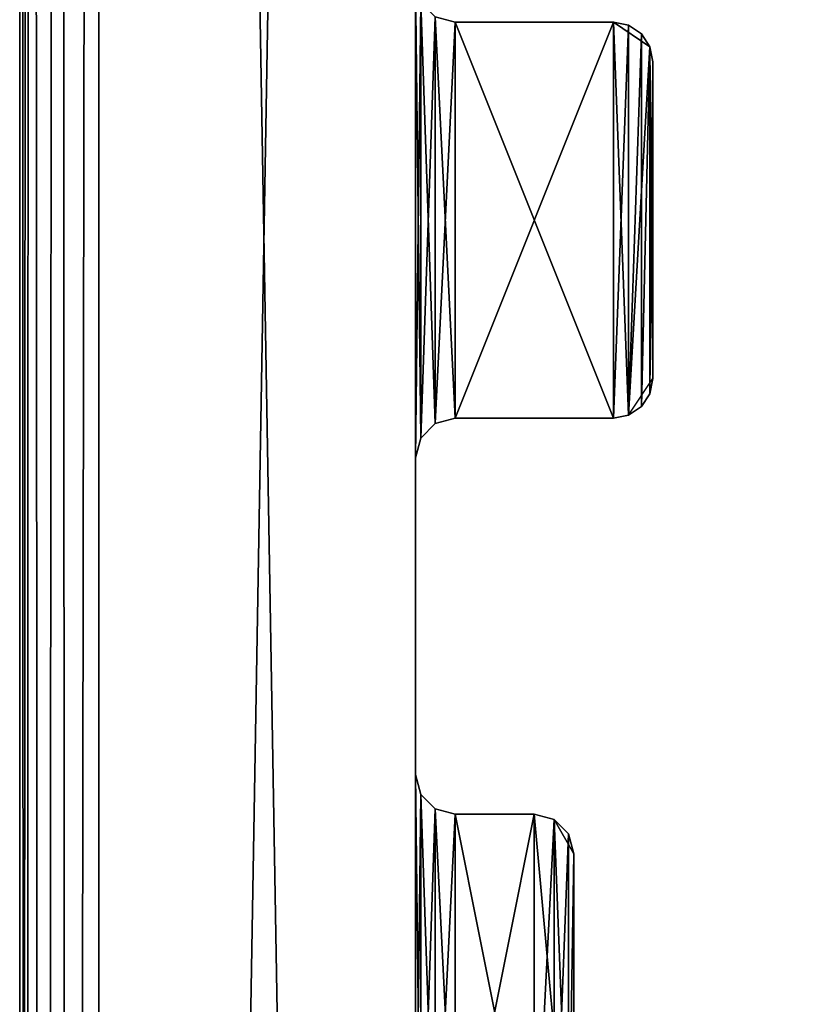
# Model space of a CAD drawing. Extents: x 0 to 122, y 0 to 122.
# Tile 473 of 656: x -0.5 to 4.5, y 56.3 to 62.52. Entities that reach past the tile are written whole.
import ezdxf

# ---------------------------------------------------------------- set-up
doc = ezdxf.new("R2010")
doc.units = 0
doc.header["$LTSCALE"] = 25.4
doc.layers.get('0').update_dxf_attribs({"color": 13, "linetype": 'CONTINUOUS'})

# ---------------------------------------------------------------- blocks, each defined once
blk = doc.blocks.new('GROOVE-I-7792-7793_STL_2')
at = {"color": 250}
for p, q in [((18.0012, 62.25, 125), (18.0012, -58.75, 125)), ((18.0012, -58.75), (18.0012, 62.25)), ((18.0012, 62.25, 125), (18.0012, -58.75, 125)), ((18.0012, -58.75), (18.0012, 62.25)), ((20.7512, 3.25, 125), (20.6262, 3.2835, 125)), ((20.6262, 3.2835), (20.7512, 3.25)), ((20.6262, 3.2835), (20.7512, 3.25)), ((20.7512, 3.25, 125), (20.6262, 3.2835, 125)), ((21.7512, 3.25, 125), (20.7512, 3.25, 125)), ((20.7512, 3.25), (21.7512, 3.25)), ((20.7512, 3.25, 125), (20.7512, 3.25)), ((21.7512, 3.25, 125), (20.7512, 3.25, 125)), ((20.7512, 3.25), (21.7512, 3.25)), ((20.7512, 3.25, 125), (20.7512, 3.25)), ((21.7512, 3.25, 125), (21.9821, 3.0957, 125)), ((21.7512, 3.25), (21.8468, 3.231)), ((21.7512, 3.25, 125), (21.7512, 3.25)), ((21.7512, 3.25), (21.8468, 3.231)), ((21.7512, 3.25, 125), (21.7512, 3.25)), ((21.8468, 3.231, 125), (21.7512, 3.25, 125)), ((21.8468, 3.231), (21.9279, 3.1768)), ((21.8468, 3.231), (21.9279, 3.1768)), ((21.8468, 3.231), (21.8468, 3.231, 125)), ((21.9279, 3.1768, 125), (21.8468, 3.231, 125)), ((21.8468, 3.231), (21.8468, 3.231, 125)), ((21.9279, 3.1768), (21.9821, 3.0957)), ((21.9279, 3.1768), (21.9821, 3.0957)), ((21.9279, 3.1768), (21.9279, 3.1768, 125)), ((21.9821, 3.0957, 125), (21.9279, 3.1768, 125)), ((21.9279, 3.1768), (21.9279, 3.1768, 125)), ((22.0012, 3, 125), (21.9821, 3.0957, 125)), ((21.9821, 3.0957), (22.0012, 3)), ((21.9821, 3.0957), (22.0012, 3)), ((21.9821, 3.0957), (21.9821, 3.0957, 125)), ((22.0012, 3, 125), (21.9821, 3.0957, 125)), ((21.9821, 3.0957), (21.9821, 3.0957, 125)), ((22.0012, 1, 125), (22.0012, 3, 125)), ((22.0012, 3), (22.0012, 1)), ((22.0012, 3, 125), (22.0012, 3)), ((22.0012, 1, 125), (22.0012, 3, 125)), ((22.0012, 3), (22.0012, 1)), ((22.0012, 3, 125), (22.0012, 3)), ((21.8468, 0.769, 125), (22.0012, 1, 125)), ((22.0012, 1), (21.9821, 0.9043)), ((22.0012, 1), (21.9821, 0.9043)), ((21.9821, 0.9043, 125), (22.0012, 1, 125)), ((22.0012, 1, 125), (22.0012, 1)), ((22.0012, 1, 125), (22.0012, 1)), ((21.9821, 0.9043), (21.9279, 0.8232)), ((21.9821, 0.9043), (21.9279, 0.8232)), ((21.9279, 0.8232, 125), (21.9821, 0.9043, 125)), ((21.9821, 0.9043), (21.9821, 0.9043, 125)), ((21.9821, 0.9043), (21.9821, 0.9043, 125)), ((21.9279, 0.8232), (21.8468, 0.769)), ((21.9279, 0.8232), (21.8468, 0.769)), ((21.8468, 0.769, 125), (21.9279, 0.8232, 125)), ((21.9279, 0.8232), (21.9279, 0.8232, 125)), ((21.9279, 0.8232), (21.9279, 0.8232, 125)), ((20.6262, 0.7165, 125), (20.7512, 0.75, 125)), ((20.7512, 0.75), (20.6262, 0.7165)), ((20.7512, 0.75), (20.6262, 0.7165)), ((20.6262, 0.7165, 125), (20.7512, 0.75, 125)), ((20.7512, 0.75, 125), (21.7512, 0.75, 125)), ((21.7512, 0.75), (20.7512, 0.75)), ((20.7512, 0.75, 125), (21.7512, 0.75, 125)), ((20.7512, 0.75, 125), (20.7512, 0.75)), ((21.7512, 0.75), (20.7512, 0.75)), ((20.7512, 0.75, 125), (20.7512, 0.75)), ((21.7512, 0.75, 125), (21.8468, 0.769, 125)), ((21.8468, 0.769), (21.7512, 0.75)), ((21.8468, 0.769), (21.7512, 0.75)), ((21.7512, 0.75, 125), (21.8468, 0.769, 125)), ((21.7512, 0.75, 125), (21.7512, 0.75)), ((21.7512, 0.75, 125), (21.7512, 0.75)), ((21.8468, 0.769), (21.8468, 0.769, 125)), ((21.8468, 0.769), (21.8468, 0.769, 125)), ((20.5347, 0.625, 125), (20.6262, 0.7165, 125)), ((20.6262, 0.7165), (20.5347, 0.625)), ((20.6262, 0.7165), (20.5347, 0.625)), ((20.5347, 0.625, 125), (20.6262, 0.7165, 125)), ((20.6262, 0.7165), (20.6262, 0.7165, 125)), ((20.6262, 0.7165), (20.6262, 0.7165, 125)), ((20.5012, 0.5, 125), (20.5347, 0.625, 125)), ((20.5347, 0.625), (20.5012, 0.5)), ((20.5347, 0.625), (20.5012, 0.5)), ((20.5012, 0.5, 125), (20.5347, 0.625, 125)), ((20.5347, 0.625), (20.5347, 0.625, 125)), ((20.5347, 0.625), (20.5347, 0.625, 125)), ((20.5012, -1.5, 125), (20.5012, 0.5, 125)), ((20.5012, 0.5), (20.5012, -1.5)), ((20.5012, 0.5, 125), (20.5012, 0.5)), ((20.5012, -1.5, 125), (20.5012, 0.5, 125)), ((20.5012, 0.5), (20.5012, -1.5)), ((20.5012, 0.5, 125), (20.5012, 0.5)), ((20.5347, -1.625, 125), (20.5012, -1.5, 125)), ((20.5012, -1.5), (20.5347, -1.625)), ((20.5012, -1.5, 125), (20.5012, -1.5)), ((20.5012, -1.5), (20.5347, -1.625)), ((20.5012, -1.5, 125), (20.5012, -1.5)), ((20.5347, -1.625, 125), (20.5012, -1.5, 125)), ((20.6262, -1.7165, 125), (20.5347, -1.625, 125)), ((20.5347, -1.625), (20.6262, -1.7165)), ((20.5347, -1.625), (20.6262, -1.7165)), ((20.5347, -1.625), (20.5347, -1.625, 125)), ((20.6262, -1.7165, 125), (20.5347, -1.625, 125)), ((20.5347, -1.625), (20.5347, -1.625, 125)), ((20.7512, -1.75, 125), (20.6262, -1.7165, 125)), ((20.6262, -1.7165), (20.7512, -1.75)), ((20.6262, -1.7165), (20.7512, -1.75)), ((20.6262, -1.7165), (20.6262, -1.7165, 125)), ((20.7512, -1.75, 125), (20.6262, -1.7165, 125)), ((20.6262, -1.7165), (20.6262, -1.7165, 125)), ((21.2512, -1.75, 125), (20.7512, -1.75, 125)), ((20.7512, -1.75), (21.2512, -1.75)), ((20.7512, -1.75, 125), (20.7512, -1.75)), ((21.2512, -1.75, 125), (20.7512, -1.75, 125)), ((20.7512, -1.75), (21.2512, -1.75)), ((20.7512, -1.75, 125), (20.7512, -1.75)), ((21.3762, -1.7835, 125), (21.2512, -1.75, 125)), ((21.2512, -1.75), (21.3762, -1.7835)), ((21.2512, -1.75, 125), (21.2512, -1.75)), ((21.2512, -1.75), (21.3762, -1.7835)), ((21.2512, -1.75, 125), (21.2512, -1.75)), ((21.3762, -1.7835, 125), (21.2512, -1.75, 125)), ((21.3762, -1.7835, 125), (21.5012, -2, 125)), ((21.3762, -1.7835), (21.4677, -1.875)), ((21.3762, -1.7835), (21.4677, -1.875)), ((21.3762, -1.7835), (21.3762, -1.7835, 125)), ((21.4677, -1.875, 125), (21.3762, -1.7835, 125)), ((21.3762, -1.7835), (21.3762, -1.7835, 125)), ((21.4677, -1.875), (21.5012, -2)), ((21.4677, -1.875), (21.5012, -2)), ((21.4677, -1.875), (21.4677, -1.875, 125)), ((21.5012, -2, 125), (21.4677, -1.875, 125)), ((21.4677, -1.875), (21.4677, -1.875, 125)), ((21.5012, -4, 125), (21.5012, -2, 125)), ((21.5012, -2), (21.5012, -4)), ((21.5012, -2, 125), (21.5012, -2)), ((21.5012, -4, 125), (21.5012, -2, 125)), ((21.5012, -2), (21.5012, -4)), ((21.5012, -2, 125), (21.5012, -2))]:
    blk.add_line(p, q, dxfattribs=at)
mesh = blk.add_polyface(dxfattribs=at)
corners = [(20.5347, -11.875, 125), (20.5012, -6.5, 125), (20.5012, -12, 125), (20.5347, -6.625, 125), (20.6262, -11.7835, 125), (20.6262, -6.7165, 125), (20.7512, -11.75, 125), (20.7512, -6.75, 125), (21.5202, -9.0957, 125), (22.7512, -11.75, 125), (21.5012, -9, 125), (21.2512, -6.75, 125), (21.3762, -6.7835, 125), (21.5744, -9.1768, 125), (21.6555, -9.231, 125), (21.7512, -9.25, 125), (22.7512, -9.25, 125), (22.9821, -11.5957, 125), (22.8762, -9.2835, 125), (23.0012, -9.5, 125), (23.0012, -11.5, 125), (18.0392, -58.9413, 125), (18.0012, 62.25, 125), (18.0012, -58.75, 125), (18.0681, 62.5, 125), (18.1476, -59.1036, 125), (18.2512, 62.683, 125), (18.3098, -59.2119, 125), (18.5012, 62.75, 125), (18.5012, -59.25, 125), (20.5012, -54, 125), (20.5012, 58, 125), (20.5012, -52, 125), (20.5012, -46.5, 125), (20.5012, -44.5, 125), (20.5012, -41.5, 125), (20.5012, -39.5, 125), (21.5012, -7, 125), (20.5347, -16.875, 125), (20.5012, -14, 125), (20.5012, -17, 125), (20.5202, -14.0957, 125), (20.5744, -14.1768, 125), (20.6262, -16.7835, 125), (20.6555, -14.231, 125), (20.7512, -16.75, 125), (20.7512, -14.25, 125), (21.2512, -16.75, 125), (21.2512, -14.25, 125), (21.4677, -16.625, 125), (21.3468, -14.269, 125), (21.5012, -14.5, 125), (21.5012, -16.5, 125)]
mesh.append_faces([[corners[k] for k in face] for face in [(19, 17, 20), (21, 22, 23), (51, 49, 52)]], dxfattribs={"vtx0": -1, "color": 250})
mesh.append_faces([[corners[k] for k in face] for face in [(0, 1, 2), (1, 0, 3), (3, 4, 5), (5, 6, 7), (11, 10, 12), (8, 9, 13), (13, 9, 14), (14, 9, 15), (15, 9, 16), (16, 17, 18), (18, 17, 19), (38, 39, 40), (39, 38, 41), (41, 38, 42), (42, 43, 44), (44, 45, 46), (46, 47, 48), (48, 49, 50), (50, 49, 51)]], dxfattribs={"vtx0": -1, "vtx1": -1, "color": 250})
mesh.append_faces([[corners[k] for k in face] for face in [(7, 6, 8), (28, 29, 30), (31, 32, 33), (31, 34, 35)]], dxfattribs={"vtx0": -1, "vtx1": -1, "vtx2": -1, "color": 250})
mesh.append_faces([[corners[k] for k in face] for face in [(3, 0, 4), (5, 4, 6), (8, 6, 9), (7, 8, 10), (16, 9, 17), (24, 21, 25), (26, 25, 27), (31, 30, 32), (31, 33, 34), (31, 35, 36), (42, 38, 43), (44, 43, 45), (46, 45, 47), (48, 47, 49)]], dxfattribs={"vtx0": -1, "vtx2": -1, "color": 250})
mesh.append_faces([[corners[k] for k in face] for face in [(37, 12, 10)]], dxfattribs={"vtx1": -1, "color": 250})
mesh = blk.add_polyface(dxfattribs=at)
corners = [(20.5202, 23.0957, 125), (20.5012, 28.5, 125), (20.5012, 23, 125), (20.5347, 28.375, 125), (20.5744, 23.1768, 125), (20.6262, 28.2835, 125), (20.6555, 23.231, 125), (20.7512, 28.25, 125), (20.7512, 23.25, 125), (21.5347, 25.875, 125), (22.7512, 23.25, 125), (21.5012, 26, 125), (21.2512, 28.25, 125), (21.3468, 28.231, 125), (21.4279, 28.1768, 125), (21.4821, 28.0957, 125), (21.6262, 25.7835, 125), (21.7512, 25.75, 125), (22.7512, 25.75, 125), (22.9677, 23.375, 125), (22.8468, 25.731, 125), (18.0012, 62.25, 125), (18.0392, -58.9413, 125), (18.0681, 62.5, 125), (18.1476, -59.1036, 125), (18.2512, 62.683, 125), (18.3098, -59.2119, 125), (18.5012, 62.75, 125), (20.5012, 58, 125), (20.5012, -54, 125), (20.5012, 3.5, 125), (20.5012, 5.5, 125), (20.5012, 11, 125), (20.5012, 13, 125), (20.5012, 16, 125), (20.5012, 18, 125), (20.5012, 21, 125), (21.5012, 28, 125), (20.5202, 30.5957, 125), (20.5012, 33.5, 125), (20.5012, 30.5, 125), (20.5347, 33.375, 125), (20.5744, 30.6768, 125), (20.6262, 33.2835, 125), (20.6555, 30.731, 125), (20.7512, 33.25, 125), (20.7512, 30.75, 125), (21.7512, 30.75, 125), (21.7512, 33.25, 125), (21.8468, 30.769, 125), (21.9821, 33.0957, 125), (22.0012, 31, 125), (22.0012, 33, 125)]
mesh.append_faces([[corners[k] for k in face] for face in [(50, 51, 52)]], dxfattribs={"vtx0": -1, "color": 250})
mesh.append_faces([[corners[k] for k in face] for face in [(0, 1, 2), (1, 0, 3), (3, 4, 5), (5, 6, 7), (7, 11, 12), (12, 11, 13), (13, 11, 14), (14, 11, 15), (9, 10, 16), (16, 10, 17), (17, 10, 18), (18, 19, 20), (21, 22, 23), (23, 24, 25), (25, 26, 27), (38, 39, 40), (43, 44, 45), (45, 47, 48), (48, 49, 50)]], dxfattribs={"vtx0": -1, "vtx1": -1, "color": 250})
mesh.append_faces([[corners[k] for k in face] for face in [(7, 8, 9), (28, 27, 29), (28, 31, 32), (28, 33, 34), (28, 35, 36)]], dxfattribs={"vtx0": -1, "vtx1": -1, "vtx2": -1, "color": 250})
mesh.append_faces([[corners[k] for k in face] for face in [(3, 0, 4), (5, 4, 6), (7, 6, 8), (9, 8, 10), (7, 9, 11), (18, 10, 19), (28, 30, 31), (28, 32, 33), (28, 34, 35), (41, 38, 42), (43, 42, 44), (45, 44, 46), (45, 46, 47), (48, 47, 49), (50, 49, 51)]], dxfattribs={"vtx0": -1, "vtx2": -1, "color": 250})
mesh.append_faces([[corners[k] for k in face] for face in [(37, 15, 11)]], dxfattribs={"vtx1": -1, "color": 250})
mesh = blk.add_polyface(dxfattribs=at)
corners = [(18.0012, -58.75), (18.0681, 62.5), (18.0392, -58.9413), (18.1476, -59.1036), (18.2512, 62.683), (18.3098, -59.2119), (18.5012, 62.75), (18.5012, -59.25), (20.5012, -54), (20.5012, 58), (20.5012, 3.5), (20.5012, 0.5), (20.5012, -1.5), (20.5012, -4.5), (20.5012, -6.5), (20.5012, -12), (20.5012, -17), (20.5202, -14.0957), (20.5347, -16.875), (20.5744, -14.1768), (20.6262, -16.7835), (20.6555, -14.231), (20.7512, -16.75), (20.7512, -14.25), (21.2512, -14.25), (21.2512, -16.75), (21.3468, -14.269), (21.3762, -16.7165), (21.4279, -14.3232), (21.4677, -16.625), (21.4821, -14.4043), (21.5012, -16.5), (21.5012, -14.5), (20.5347, -19.125), (20.5012, -22), (20.5012, -19), (20.5202, -21.9043), (20.5744, -21.8232), (20.6262, -19.2165), (20.6555, -21.769), (20.8762, -19.2835), (20.8468, -21.731), (20.9279, -21.6768), (20.9677, -19.375), (20.9821, -21.5957), (21.0012, -19.5), (21.0012, -21.5), (20.5202, -24.0957), (20.5012, -27), (20.5012, -24), (20.5347, -26.875), (20.5744, -24.1768), (20.6262, -26.7835), (20.6555, -24.231), (20.7512, -26.75), (20.7512, -24.25), (21.2512, -24.25), (21.2512, -26.75), (21.3468, -24.269), (21.3762, -26.7165), (21.4279, -24.3232), (21.4677, -26.625), (21.4821, -24.4043), (21.5012, -26.5), (21.5012, -24.5)]
mesh.append_faces([[corners[k] for k in face] for face in [(31, 30, 32), (44, 45, 46), (63, 62, 64)]], dxfattribs={"vtx0": -1, "color": 250})
mesh.append_faces([[corners[k] for k in face] for face in [(0, 1, 2), (2, 1, 3), (3, 4, 5), (5, 6, 7), (16, 17, 18), (18, 19, 20), (20, 21, 22), (22, 24, 25), (25, 26, 27), (27, 28, 29), (29, 30, 31), (33, 34, 35), (34, 33, 36), (36, 33, 37), (37, 38, 39), (39, 40, 41), (41, 40, 42), (42, 43, 44), (47, 48, 49), (52, 53, 54), (54, 56, 57), (57, 58, 59), (59, 60, 61), (61, 62, 63)]], dxfattribs={"vtx0": -1, "vtx1": -1, "color": 250})
mesh.append_faces([[corners[k] for k in face] for face in [(8, 7, 9), (8, 10, 11), (8, 12, 13), (8, 14, 15)]], dxfattribs={"vtx0": -1, "vtx1": -1, "vtx2": -1, "color": 250})
mesh.append_faces([[corners[k] for k in face] for face in [(8, 11, 12), (8, 13, 14), (22, 21, 23), (22, 23, 24), (25, 24, 26), (27, 26, 28), (29, 28, 30), (37, 33, 38), (39, 38, 40), (42, 40, 43), (44, 43, 45), (50, 47, 51), (52, 51, 53), (54, 53, 55), (54, 55, 56), (57, 56, 58), (59, 58, 60), (61, 60, 62)]], dxfattribs={"vtx0": -1, "vtx2": -1, "color": 250})
mesh = blk.add_polyface(dxfattribs=at)
corners = [(20.5347, 28.375), (20.5012, 23), (20.5012, 28.5), (20.5202, 23.0957), (20.5744, 23.1768), (20.6262, 28.2835), (20.6555, 23.231), (20.7512, 28.25), (20.7512, 23.25), (21.2512, 28.25), (21.5012, 26), (21.5347, 25.875), (22.7512, 23.25), (21.3468, 28.231), (21.4279, 28.1768), (21.4821, 28.0957), (21.5012, 28), (21.6262, 25.7835), (21.7512, 25.75), (22.7512, 25.75), (22.8468, 25.731), (22.8762, 23.2835), (22.9279, 25.6768), (22.9677, 23.375), (22.9821, 25.5957), (20.5347, 20.875), (20.5012, 18), (20.5012, 21), (20.5347, 18.125), (20.6262, 20.7835), (20.6262, 18.2165), (20.7512, 20.75), (20.7512, 18.25), (22.2512, 20.75), (22.2512, 18.25), (22.3468, 20.731), (22.3762, 18.2835), (22.4279, 20.6768), (22.4677, 18.375), (22.4821, 20.5957), (22.5012, 18.5), (22.5012, 20.5), (18.0681, 62.5), (18.0012, -58.75), (18.0012, 62.25), (18.1476, -59.1036), (18.2512, 62.683), (18.3098, -59.2119), (18.5012, 62.75), (18.5012, -59.25), (20.5012, 58), (20.5012, -54), (20.5012, 56), (20.5012, 53), (20.5012, 51), (20.5012, 48), (20.5347, 15.875), (20.5012, 13), (20.5012, 16), (20.5347, 13.125), (20.6262, 15.7835), (20.6262, 13.2165), (20.7512, 15.75), (20.7512, 13.25), (21.2512, 15.75)]
mesh.append_faces([[corners[k] for k in face] for face in [(10, 15, 16), (40, 39, 41), (42, 43, 44)]], dxfattribs={"vtx0": -1, "color": 250})
mesh.append_faces([[corners[k] for k in face] for face in [(0, 1, 2), (1, 0, 3), (3, 0, 4), (4, 5, 6), (6, 7, 8), (8, 11, 12), (12, 20, 21), (21, 22, 23), (25, 26, 27), (26, 25, 28), (28, 29, 30), (30, 31, 32), (32, 33, 34), (34, 35, 36), (36, 37, 38), (38, 39, 40), (56, 57, 58)]], dxfattribs={"vtx0": -1, "vtx1": -1, "color": 250})
mesh.append_faces([[corners[k] for k in face] for face in [(8, 9, 10), (49, 48, 50), (51, 52, 53), (51, 54, 55)]], dxfattribs={"vtx0": -1, "vtx1": -1, "vtx2": -1, "color": 250})
mesh.append_faces([[corners[k] for k in face] for face in [(4, 0, 5), (6, 5, 7), (8, 7, 9), (8, 10, 11), (10, 9, 13), (10, 13, 14), (10, 14, 15), (12, 11, 17), (12, 17, 18), (12, 18, 19), (12, 19, 20), (21, 20, 22), (23, 22, 24), (28, 25, 29), (30, 29, 31), (32, 31, 33), (34, 33, 35), (36, 35, 37), (38, 37, 39), (45, 42, 46), (47, 46, 48), (51, 50, 52), (51, 53, 54), (59, 56, 60), (61, 60, 62), (63, 62, 64)]], dxfattribs={"vtx0": -1, "vtx2": -1, "color": 250})
mesh = blk.add_polyface(dxfattribs=at)
corners = [(20.5202, -51.9043, 125), (20.5012, -46.5, 125), (20.5012, -52, 125), (20.5202, -46.5957, 125), (20.5744, -51.8232, 125), (20.5744, -46.6768, 125), (20.6555, -51.769, 125), (20.6555, -46.731, 125), (20.7512, -51.75, 125), (20.7512, -46.75, 125), (18.5012, 62.75, 125), (18.3098, -59.2119, 125), (18.5012, -59.25, 125), (20.5202, -44.4043, 125), (20.5012, -41.5, 125), (20.5012, -44.5, 125), (20.5347, -41.625, 125), (20.5744, -44.3232, 125), (20.6262, -41.7165, 125), (20.6555, -44.269, 125), (20.7512, -41.75, 125), (20.7512, -44.25, 125), (20.5202, -39.4043, 125), (20.5012, -36.5, 125), (20.5012, -39.5, 125), (20.5202, -36.5957, 125), (20.5744, -39.3232, 125), (20.5744, -36.6768, 125), (20.6555, -39.269, 125), (20.6555, -36.731, 125), (20.7512, -39.25, 125), (20.7512, -36.75, 125), (20.5202, -34.4043, 125), (20.5012, -29, 125), (20.5012, -34.5, 125), (21.0012, -32, 125), (20.5744, -34.3232, 125), (20.6555, -34.269, 125), (20.5347, -26.875, 125), (20.5012, -24, 125), (20.5012, -27, 125), (20.5202, -24.0957, 125), (20.5744, -24.1768, 125), (20.6262, -26.7835, 125), (20.6555, -24.231, 125), (20.7512, -26.75, 125), (20.7512, -24.25, 125), (20.5202, -21.9043, 125), (20.5012, -19, 125), (20.5012, -22, 125), (20.5347, -19.125, 125), (20.5744, -21.8232, 125), (20.6262, -19.2165, 125), (20.6555, -21.769, 125), (20.8762, -19.2835, 125)]
mesh.append_faces([[corners[k] for k in face] for face in [(0, 1, 2), (1, 0, 3), (3, 4, 5), (5, 6, 7), (7, 8, 9), (13, 14, 15), (14, 13, 16), (16, 17, 18), (18, 19, 20), (22, 23, 24), (23, 22, 25), (25, 26, 27), (27, 28, 29), (29, 30, 31), (32, 33, 34), (38, 39, 40), (39, 38, 41), (41, 38, 42), (42, 43, 44), (44, 45, 46), (47, 48, 49), (48, 47, 50), (50, 51, 52), (52, 53, 54)]], dxfattribs={"vtx0": -1, "vtx1": -1, "color": 250})
mesh.append_faces([[corners[k] for k in face] for face in [(33, 32, 35)]], dxfattribs={"vtx0": -1, "vtx1": -1, "vtx2": -1, "color": 250})
mesh.append_faces([[corners[k] for k in face] for face in [(3, 0, 4), (5, 4, 6), (7, 6, 8), (10, 11, 12), (16, 13, 17), (18, 17, 19), (20, 19, 21), (25, 22, 26), (27, 26, 28), (29, 28, 30), (35, 32, 36), (35, 36, 37), (42, 38, 43), (44, 43, 45), (50, 47, 51), (52, 51, 53)]], dxfattribs={"vtx0": -1, "vtx2": -1, "color": 250})
mesh = blk.add_polyface(dxfattribs=at)
corners = [(18.0012, 62.25, 125), (18.0012, -58.75), (18.0012, -58.75, 125), (18.0012, 62.25)]
mesh.append_faces([[corners[k] for k in face] for face in [(0, 1, 2), (1, 0, 3)]], dxfattribs={"vtx0": -1, "color": 250})
mesh = blk.add_polyface(dxfattribs=at)
corners = [(20.7512, -6.75, 125), (21.5012, -9, 125), (21.2512, -6.75, 125), (20.5012, 58, 125), (20.5012, -39.5, 125), (20.5012, -36.5, 125), (20.5012, -34.5, 125), (20.5012, -29, 125), (20.5012, -27, 125), (20.5012, -24, 125), (20.5012, -22, 125), (20.5012, -19, 125), (20.5012, -17, 125), (20.5012, -14, 125), (20.5347, -4.375, 125), (20.5012, -1.5, 125), (20.5012, -4.5, 125), (20.5347, -1.625, 125), (20.6262, -4.2835, 125), (20.6262, -1.7165, 125), (20.7512, -4.25, 125), (20.7512, -1.75, 125), (21.2512, -4.25, 125), (21.2512, -1.75, 125), (21.4677, -4.125, 125), (21.3762, -1.7835, 125), (21.5012, -2, 125), (21.5012, -4, 125), (20.5347, 0.625, 125), (20.5012, 3.5, 125), (20.5012, 0.5, 125), (20.5347, 3.375, 125), (20.6262, 0.7165, 125), (20.6262, 3.2835, 125), (20.7512, 0.75, 125), (20.7512, 3.25, 125), (21.7512, 0.75, 125), (21.7512, 3.25, 125), (21.8468, 0.769, 125), (21.9821, 3.0957, 125), (22.0012, 1, 125), (22.0012, 3, 125), (20.5347, 5.625, 125), (20.5012, 11, 125), (20.5012, 5.5, 125), (20.5347, 10.875, 125), (20.6262, 5.7165, 125), (20.6262, 10.7835, 125), (20.7512, 5.75, 125), (20.7512, 10.75, 125), (20.9821, 5.9043, 125), (21.0012, 8, 125), (21.0347, 8.125, 125), (21.0012, 6, 125)]
mesh.append_faces([[corners[k] for k in face] for face in [(26, 24, 27), (39, 40, 41), (51, 50, 53)]], dxfattribs={"vtx0": -1, "color": 250})
mesh.append_faces([[corners[k] for k in face] for face in [(0, 1, 2), (14, 15, 16), (15, 14, 17), (17, 18, 19), (19, 20, 21), (21, 22, 23), (23, 24, 25), (25, 24, 26), (28, 29, 30), (29, 28, 31), (31, 32, 33), (33, 34, 35), (35, 36, 37), (37, 38, 39), (42, 43, 44)]], dxfattribs={"vtx0": -1, "vtx1": -1, "color": 250})
mesh.append_faces([[corners[k] for k in face] for face in [(3, 4, 5), (3, 6, 7), (3, 8, 9), (3, 10, 11), (3, 12, 13), (49, 50, 51)]], dxfattribs={"vtx0": -1, "vtx1": -1, "vtx2": -1, "color": 250})
mesh.append_faces([[corners[k] for k in face] for face in [(3, 5, 6), (3, 7, 8), (3, 9, 10), (3, 11, 12), (17, 14, 18), (19, 18, 20), (21, 20, 22), (23, 22, 24), (31, 28, 32), (33, 32, 34), (35, 34, 36), (37, 36, 38), (39, 38, 40), (45, 42, 46), (47, 46, 48), (49, 48, 50), (49, 51, 52)]], dxfattribs={"vtx0": -1, "vtx2": -1, "color": 250})
mesh = blk.add_polyface(dxfattribs=at)
corners = [(20.5012, 58, 125), (20.5012, -14, 125), (20.5012, -12, 125), (20.5012, -6.5, 125), (20.5012, -4.5, 125), (20.5012, -1.5, 125), (20.5012, 0.5, 125), (20.5012, 3.5, 125), (20.5012, 11, 125), (20.5347, 5.625, 125), (20.5347, 10.875, 125), (20.6262, 5.7165, 125), (20.6262, 10.7835, 125), (20.7512, 5.75, 125), (20.7512, 10.75, 125), (21.0347, 8.125, 125), (21.7512, 10.75, 125), (21.1262, 8.2165, 125), (21.2512, 8.25, 125), (21.7512, 8.25, 125), (21.8468, 8.269, 125), (21.9279, 10.6768, 125), (22.0012, 8.5, 125), (22.0012, 10.5, 125), (20.5347, 13.125, 125), (20.5012, 16, 125), (20.5012, 13, 125), (20.5347, 15.875, 125), (20.6262, 13.2165, 125), (20.6262, 15.7835, 125), (20.7512, 13.25, 125), (20.7512, 15.75, 125), (21.2512, 13.25, 125), (21.2512, 15.75, 125), (21.4677, 13.375, 125), (21.4821, 15.5957, 125), (21.5012, 13.5, 125), (21.5012, 15.5, 125), (20.5347, 18.125, 125), (20.5012, 21, 125), (20.5012, 18, 125), (20.5347, 20.875, 125), (20.6262, 18.2165, 125), (20.6262, 20.7835, 125), (20.7512, 18.25, 125), (20.7512, 20.75, 125), (22.2512, 18.25, 125), (22.2512, 20.75, 125), (22.4677, 18.375, 125), (22.4821, 20.5957, 125), (22.5012, 18.5, 125), (22.5012, 20.5, 125)]
mesh.append_faces([[corners[k] for k in face] for face in [(21, 22, 23), (35, 36, 37), (49, 50, 51)]], dxfattribs={"vtx0": -1, "color": 250})
mesh.append_faces([[corners[k] for k in face] for face in [(8, 9, 10), (10, 11, 12), (12, 13, 14), (14, 15, 16), (16, 20, 21), (24, 25, 26), (25, 24, 27), (27, 28, 29), (29, 30, 31), (31, 32, 33), (33, 34, 35), (38, 39, 40), (39, 38, 41), (41, 42, 43), (43, 44, 45), (45, 46, 47), (47, 48, 49)]], dxfattribs={"vtx0": -1, "vtx1": -1, "color": 250})
mesh.append_faces([[corners[k] for k in face] for face in [(0, 2, 3), (0, 4, 5), (0, 6, 7)]], dxfattribs={"vtx0": -1, "vtx1": -1, "vtx2": -1, "color": 250})
mesh.append_faces([[corners[k] for k in face] for face in [(0, 1, 2), (0, 3, 4), (0, 5, 6), (16, 15, 17), (16, 17, 18), (16, 18, 19), (16, 19, 20), (21, 20, 22), (27, 24, 28), (29, 28, 30), (31, 30, 32), (33, 32, 34), (35, 34, 36), (41, 38, 42), (43, 42, 44), (45, 44, 46), (47, 46, 48), (49, 48, 50)]], dxfattribs={"vtx0": -1, "vtx2": -1, "color": 250})
mesh = blk.add_polyface(dxfattribs=at)
corners = [(20.5347, 10.875), (20.5012, 5.5), (20.5012, 11), (20.5347, 5.625), (20.6262, 10.7835), (20.6262, 5.7165), (20.7512, 10.75), (20.7512, 5.75), (21.0012, 8), (21.0347, 8.125), (21.7512, 10.75), (20.8468, 5.769), (20.9279, 5.8232), (20.9821, 5.9043), (21.1262, 8.2165), (21.2512, 8.25), (21.7512, 8.25), (21.8468, 10.731), (21.8468, 8.269), (21.9279, 10.6768), (21.9279, 8.3232), (21.9821, 10.5957), (21.9821, 8.4043), (22.0012, 10.5), (22.0012, 8.5), (20.5012, -54), (20.5012, 48), (20.5012, 46), (20.5012, 40.5), (20.5012, 38.5), (20.5012, 35.5), (20.5012, 33.5), (20.5012, 30.5), (21.0012, 6), (20.5012, 13), (20.5347, 15.875), (20.5347, 13.125), (20.6262, 15.7835), (20.6262, 13.2165), (20.7512, 15.75), (20.7512, 13.25), (21.2512, 15.75), (21.2512, 13.25), (21.3468, 15.731), (21.3762, 13.2835), (21.4279, 15.6768), (21.4677, 13.375), (21.4821, 15.5957), (21.5012, 13.5), (21.5012, 15.5), (20.5347, 3.375), (20.5012, 0.5), (20.5012, 3.5), (20.5347, 0.625), (20.6262, 3.2835), (20.6262, 0.7165), (20.7512, 3.25), (20.7512, 0.75), (21.7512, 3.25), (21.7512, 0.75), (21.8468, 3.231), (21.8468, 0.769), (21.9279, 3.1768), (21.9279, 0.8232), (21.9821, 3.0957), (21.9821, 0.9043), (22.0012, 3)]
mesh.append_faces([[corners[k] for k in face] for face in [(22, 23, 24), (48, 47, 49)]], dxfattribs={"vtx0": -1, "color": 250})
mesh.append_faces([[corners[k] for k in face] for face in [(0, 1, 2), (1, 0, 3), (3, 4, 5), (5, 6, 7), (8, 6, 9), (7, 8, 11), (11, 8, 12), (12, 8, 13), (9, 10, 14), (14, 10, 15), (15, 10, 16), (16, 17, 18), (18, 19, 20), (20, 21, 22), (34, 35, 36), (36, 37, 38), (38, 39, 40), (40, 41, 42), (42, 43, 44), (44, 45, 46), (46, 47, 48), (50, 51, 52)]], dxfattribs={"vtx0": -1, "vtx1": -1, "color": 250})
mesh.append_faces([[corners[k] for k in face] for face in [(7, 6, 8), (25, 27, 28), (25, 29, 30), (25, 31, 32)]], dxfattribs={"vtx0": -1, "vtx1": -1, "vtx2": -1, "color": 250})
mesh.append_faces([[corners[k] for k in face] for face in [(3, 0, 4), (5, 4, 6), (9, 6, 10), (16, 10, 17), (18, 17, 19), (20, 19, 21), (22, 21, 23), (25, 26, 27), (25, 28, 29), (25, 30, 31), (42, 41, 43), (44, 43, 45), (46, 45, 47), (53, 50, 54), (55, 54, 56), (57, 56, 58), (59, 58, 60), (61, 60, 62), (63, 62, 64), (65, 64, 66)]], dxfattribs={"vtx0": -1, "vtx2": -1, "color": 250})
mesh.append_faces([[corners[k] for k in face] for face in [(33, 13, 8)]], dxfattribs={"vtx1": -1, "color": 250})
mesh = blk.add_polyface(dxfattribs=at)
corners = [(20.5012, -54), (20.5012, 30.5), (20.5012, 28.5), (20.5012, 23), (20.5012, 21), (20.5012, 18), (20.5012, 16), (20.5012, 13), (20.5012, 11), (20.5012, 5.5), (20.5012, 3.5), (20.5012, 0.5), (20.5347, 3.375), (20.5347, 0.625), (20.6262, 3.2835), (20.6262, 0.7165), (20.7512, 3.25), (20.7512, 0.75), (21.7512, 3.25), (21.7512, 0.75), (21.8468, 3.231), (21.8468, 0.769), (21.9279, 3.1768), (21.9279, 0.8232), (21.9821, 3.0957), (21.9821, 0.9043), (22.0012, 3), (22.0012, 1), (20.5347, -1.625), (20.5012, -4.5), (20.5012, -1.5), (20.5347, -4.375), (20.6262, -1.7165), (20.6262, -4.2835), (20.7512, -1.75), (20.7512, -4.25), (21.2512, -1.75), (21.2512, -4.25), (21.3762, -1.7835), (21.3762, -4.2165), (21.4677, -1.875), (21.4677, -4.125), (21.5012, -2), (21.5012, -4), (20.5347, -6.625), (20.5012, -12), (20.5012, -6.5), (20.5347, -11.875), (20.6262, -6.7165), (20.6262, -11.7835), (20.7512, -6.75), (20.7512, -11.75), (21.2512, -6.75), (21.5012, -9), (21.5202, -9.0957), (22.7512, -11.75), (21.3762, -6.7835), (21.4677, -6.875), (21.5012, -7), (21.5744, -9.1768), (21.6555, -9.231), (21.7512, -9.25), (20.5202, -14.0957), (20.5012, -17), (20.5012, -14), (20.5347, -16.875), (20.5744, -14.1768), (20.6262, -16.7835), (20.6555, -14.231)]
mesh.append_faces([[corners[k] for k in face] for face in [(25, 26, 27), (41, 42, 43), (53, 57, 58)]], dxfattribs={"vtx0": -1, "color": 250})
mesh.append_faces([[corners[k] for k in face] for face in [(11, 12, 13), (13, 14, 15), (15, 16, 17), (17, 18, 19), (19, 20, 21), (21, 22, 23), (23, 24, 25), (28, 29, 30), (29, 28, 31), (31, 32, 33), (33, 34, 35), (35, 36, 37), (37, 38, 39), (39, 40, 41), (44, 45, 46), (45, 44, 47), (47, 48, 49), (49, 50, 51), (51, 54, 55), (62, 63, 64)]], dxfattribs={"vtx0": -1, "vtx1": -1, "color": 250})
mesh.append_faces([[corners[k] for k in face] for face in [(0, 2, 3), (0, 4, 5), (0, 6, 7), (0, 8, 9), (51, 52, 53)]], dxfattribs={"vtx0": -1, "vtx1": -1, "vtx2": -1, "color": 250})
mesh.append_faces([[corners[k] for k in face] for face in [(0, 1, 2), (0, 3, 4), (0, 5, 6), (0, 7, 8), (0, 9, 10), (31, 28, 32), (33, 32, 34), (35, 34, 36), (37, 36, 38), (39, 38, 40), (41, 40, 42), (47, 44, 48), (49, 48, 50), (51, 50, 52), (51, 53, 54), (53, 52, 56), (53, 56, 57), (55, 54, 59), (55, 59, 60), (55, 60, 61), (65, 62, 66), (67, 66, 68)]], dxfattribs={"vtx0": -1, "vtx2": -1, "color": 250})
mesh = blk.add_polyface(dxfattribs=at)
corners = [(20.6262, 3.2835, 125), (20.7512, 3.25), (20.6262, 3.2835), (20.7512, 3.25, 125)]
mesh.append_faces([[corners[k] for k in face] for face in [(0, 1, 2), (1, 0, 3)]], dxfattribs={"vtx0": -1, "color": 250})
mesh = blk.add_polyface(dxfattribs=at)
corners = [(20.7512, 3.25, 125), (21.7512, 3.25), (20.7512, 3.25), (21.7512, 3.25, 125)]
mesh.append_faces([[corners[k] for k in face] for face in [(0, 1, 2), (1, 0, 3)]], dxfattribs={"vtx0": -1, "color": 250})
mesh = blk.add_polyface(dxfattribs=at)
corners = [(21.7512, 3.25, 125), (21.8468, 3.231), (21.7512, 3.25), (21.8468, 3.231, 125)]
mesh.append_faces([[corners[k] for k in face] for face in [(0, 1, 2), (1, 0, 3)]], dxfattribs={"vtx0": -1, "color": 250})
mesh = blk.add_polyface(dxfattribs=at)
corners = [(21.8468, 3.231, 125), (21.9279, 3.1768), (21.8468, 3.231), (21.9279, 3.1768, 125)]
mesh.append_faces([[corners[k] for k in face] for face in [(0, 1, 2), (1, 0, 3)]], dxfattribs={"vtx0": -1, "color": 250})
mesh = blk.add_polyface(dxfattribs=at)
corners = [(21.9279, 3.1768), (21.9821, 3.0957, 125), (21.9821, 3.0957), (21.9279, 3.1768, 125)]
mesh.append_faces([[corners[k] for k in face] for face in [(0, 1, 2), (1, 0, 3)]], dxfattribs={"vtx0": -1, "color": 250})
mesh = blk.add_polyface(dxfattribs=at)
corners = [(21.9821, 3.0957), (22.0012, 3, 125), (22.0012, 3), (21.9821, 3.0957, 125)]
mesh.append_faces([[corners[k] for k in face] for face in [(0, 1, 2), (1, 0, 3)]], dxfattribs={"vtx0": -1, "color": 250})
mesh = blk.add_polyface(dxfattribs=at)
corners = [(22.0012, 3), (22.0012, 1, 125), (22.0012, 1), (22.0012, 3, 125)]
mesh.append_faces([[corners[k] for k in face] for face in [(0, 1, 2), (1, 0, 3)]], dxfattribs={"vtx0": -1, "color": 250})
mesh = blk.add_polyface(dxfattribs=at)
corners = [(22.0012, 1), (21.9821, 0.9043, 125), (21.9821, 0.9043), (22.0012, 1, 125)]
mesh.append_faces([[corners[k] for k in face] for face in [(0, 1, 2), (1, 0, 3)]], dxfattribs={"vtx0": -1, "color": 250})
mesh = blk.add_polyface(dxfattribs=at)
corners = [(21.9821, 0.9043), (21.9279, 0.8232, 125), (21.9279, 0.8232), (21.9821, 0.9043, 125)]
mesh.append_faces([[corners[k] for k in face] for face in [(0, 1, 2), (1, 0, 3)]], dxfattribs={"vtx0": -1, "color": 250})
mesh = blk.add_polyface(dxfattribs=at)
corners = [(21.9279, 0.8232, 125), (21.8468, 0.769), (21.9279, 0.8232), (21.8468, 0.769, 125)]
mesh.append_faces([[corners[k] for k in face] for face in [(0, 1, 2), (1, 0, 3)]], dxfattribs={"vtx0": -1, "color": 250})
mesh = blk.add_polyface(dxfattribs=at)
corners = [(20.7512, 0.75, 125), (20.6262, 0.7165), (20.7512, 0.75), (20.6262, 0.7165, 125)]
mesh.append_faces([[corners[k] for k in face] for face in [(0, 1, 2), (1, 0, 3)]], dxfattribs={"vtx0": -1, "color": 250})
mesh = blk.add_polyface(dxfattribs=at)
corners = [(21.7512, 0.75, 125), (20.7512, 0.75), (21.7512, 0.75), (20.7512, 0.75, 125)]
mesh.append_faces([[corners[k] for k in face] for face in [(0, 1, 2), (1, 0, 3)]], dxfattribs={"vtx0": -1, "color": 250})
mesh = blk.add_polyface(dxfattribs=at)
corners = [(21.8468, 0.769, 125), (21.7512, 0.75), (21.8468, 0.769), (21.7512, 0.75, 125)]
mesh.append_faces([[corners[k] for k in face] for face in [(0, 1, 2), (1, 0, 3)]], dxfattribs={"vtx0": -1, "color": 250})
mesh = blk.add_polyface(dxfattribs=at)
corners = [(20.6262, 0.7165), (20.5347, 0.625, 125), (20.5347, 0.625), (20.6262, 0.7165, 125)]
mesh.append_faces([[corners[k] for k in face] for face in [(0, 1, 2), (1, 0, 3)]], dxfattribs={"vtx0": -1, "color": 250})
mesh = blk.add_polyface(dxfattribs=at)
corners = [(20.5347, 0.625), (20.5012, 0.5, 125), (20.5012, 0.5), (20.5347, 0.625, 125)]
mesh.append_faces([[corners[k] for k in face] for face in [(0, 1, 2), (1, 0, 3)]], dxfattribs={"vtx0": -1, "color": 250})
mesh = blk.add_polyface(dxfattribs=at)
corners = [(20.5012, 0.5), (20.5012, -1.5, 125), (20.5012, -1.5), (20.5012, 0.5, 125)]
mesh.append_faces([[corners[k] for k in face] for face in [(0, 1, 2), (1, 0, 3)]], dxfattribs={"vtx0": -1, "color": 250})
mesh = blk.add_polyface(dxfattribs=at)
corners = [(20.5012, -1.5), (20.5347, -1.625, 125), (20.5347, -1.625), (20.5012, -1.5, 125)]
mesh.append_faces([[corners[k] for k in face] for face in [(0, 1, 2), (1, 0, 3)]], dxfattribs={"vtx0": -1, "color": 250})
mesh = blk.add_polyface(dxfattribs=at)
corners = [(20.5347, -1.625), (20.6262, -1.7165, 125), (20.6262, -1.7165), (20.5347, -1.625, 125)]
mesh.append_faces([[corners[k] for k in face] for face in [(0, 1, 2), (1, 0, 3)]], dxfattribs={"vtx0": -1, "color": 250})
mesh = blk.add_polyface(dxfattribs=at)
corners = [(20.6262, -1.7165, 125), (20.7512, -1.75), (20.6262, -1.7165), (20.7512, -1.75, 125)]
mesh.append_faces([[corners[k] for k in face] for face in [(0, 1, 2), (1, 0, 3)]], dxfattribs={"vtx0": -1, "color": 250})
mesh = blk.add_polyface(dxfattribs=at)
corners = [(20.7512, -1.75, 125), (21.2512, -1.75), (20.7512, -1.75), (21.2512, -1.75, 125)]
mesh.append_faces([[corners[k] for k in face] for face in [(0, 1, 2), (1, 0, 3)]], dxfattribs={"vtx0": -1, "color": 250})
mesh = blk.add_polyface(dxfattribs=at)
corners = [(21.2512, -1.75, 125), (21.3762, -1.7835), (21.2512, -1.75), (21.3762, -1.7835, 125)]
mesh.append_faces([[corners[k] for k in face] for face in [(0, 1, 2), (1, 0, 3)]], dxfattribs={"vtx0": -1, "color": 250})
mesh = blk.add_polyface(dxfattribs=at)
corners = [(21.3762, -1.7835, 125), (21.4677, -1.875), (21.3762, -1.7835), (21.4677, -1.875, 125)]
mesh.append_faces([[corners[k] for k in face] for face in [(0, 1, 2), (1, 0, 3)]], dxfattribs={"vtx0": -1, "color": 250})
mesh = blk.add_polyface(dxfattribs=at)
corners = [(21.4677, -1.875), (21.5012, -2, 125), (21.5012, -2), (21.4677, -1.875, 125)]
mesh.append_faces([[corners[k] for k in face] for face in [(0, 1, 2), (1, 0, 3)]], dxfattribs={"vtx0": -1, "color": 250})
mesh = blk.add_polyface(dxfattribs=at)
corners = [(21.5012, -2), (21.5012, -4, 125), (21.5012, -4), (21.5012, -2, 125)]
mesh.append_faces([[corners[k] for k in face] for face in [(0, 1, 2), (1, 0, 3)]], dxfattribs={"vtx0": -1, "color": 250})

msp = doc.modelspace()

# ---------------------------------------------------------------- block references
at = {"color": 0}
msp.add_blockref('GROOVE-I-7792-7793_STL_2', (-18.5012, 59.25), dxfattribs=at)

doc.saveas('drawing.dxf')
